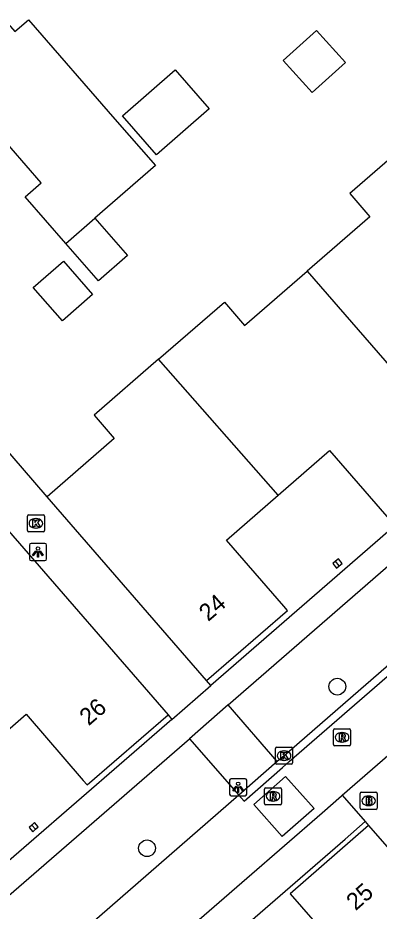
# Model space of a CAD drawing. Extents: x 155888 to 156864, y 383882 to 384671.
# Drawn here: x 156077.4 to 156098.6, y 384100.3 to 384152.6 of the extents above; entities that cross this region are included whole.
import ezdxf

# ---------------------------------------------------------------- set-up
doc = ezdxf.new("R2010")
doc.units = 0
for name, color, linetype in [('IMGEO_Boom', 7, 'Continuous'), ('IMGEO_Brandkraan', 7, 'Continuous'), ('IMGEO_Kolk', 7, 'Continuous'), ('IMGEO_Lichtpunt', 7, 'Continuous'), ('IMGEO_Pand', 7, 'Continuous'), ('IMGEO_Pand_nummerreeks', 7, 'Continuous'), ('IMGEO_Rijbaan_lokaal_gesloten', 7, 'Continuous'), ('IMGEO_Rijbaan_lokaal_open', 7, 'Continuous'), ('IMGEO_Rioolput', 7, 'Continuous'), ('IMGEO_Voetpad_open', 7, 'Continuous')]:
    doc.layers.add(name, color=color, linetype=linetype)

msp = doc.modelspace()

# ---------------------------------------------------------------- linework, layer by layer
at = {"layer": 'IMGEO_Boom'}
for centre in [(156096.111, 384113.42), (156084.982, 384103.959)]:
    msp.add_circle(centre, 0.489, dxfattribs=at)
at = {"layer": 'IMGEO_Brandkraan'}
for p, q in [((156097.442, 384106.313), (156097.442, 384107.165)), ((156097.517, 384107.239), (156098.369, 384107.239)), ((156097.93, 384107.019), (156097.955, 384107.019)), ((156098.443, 384107.165), (156098.443, 384106.313)), ((156097.953, 384106.459), (156097.928, 384106.459)), ((156098.369, 384106.239), (156097.517, 384106.239))]:
    msp.add_line(p, q, dxfattribs=at)
for points in [[(156097.442, 384106.313), (156097.442, 384107.165)], [(156097.517, 384107.239), (156098.369, 384107.239)], [(156097.79, 384106.939), (156097.79, 384106.539), (156098.003, 384106.539)], [(156098.021, 384106.939), (156097.79, 384106.939)], [(156097.969, 384106.858), (156097.915, 384106.858), (156097.915, 384106.782)], [(156098.443, 384107.165), (156098.443, 384106.313)], [(156097.915, 384106.782), (156097.968, 384106.782)], [(156097.977, 384106.706), (156097.915, 384106.706), (156097.915, 384106.625)], [(156097.915, 384106.625), (156097.977, 384106.625)], [(156098.369, 384106.239), (156097.517, 384106.239)]]:
    msp.add_lwpolyline(points, dxfattribs=at)
for centre, radius, start, end in [((156097.519, 384107.163), 0.0765, 91.552, 178.448), ((156097.519, 384107.163), 0.0765, 91.552, 178.448), ((156097.97, 384106.82), 0.0379, 267.8285, 90.9355), ((156098.025, 384106.794), 0.145, 59.4692, 91.5367), ((156098.05, 384106.841), 0.0922, 285.5137, 58.1501), ((156098.367, 384107.163), 0.0765, 1.552, 88.448), ((156098.367, 384107.163), 0.0765, 1.552, 88.448), ((156097.519, 384106.315), 0.0765, 181.552, 268.448), ((156097.519, 384106.315), 0.0765, 181.552, 268.448), ((156097.978, 384106.665), 0.0404, 269.8759, 90.5077), ((156098.009, 384106.79), 0.251, 268.6676, 293.5347), ((156098.055, 384106.649), 0.105, 301.3115, 78.989), ((156098.367, 384106.315), 0.0765, 271.552, 358.448), ((156098.367, 384106.315), 0.0765, 271.552, 358.448)]:
    msp.add_arc(centre, radius, start, end, dxfattribs=at)
for centre, major_axis, ratio, start_param, end_param in [((156097.929, 384106.739), (-0.387, 0.002), 0.722429, 4.712389, 7.853982), ((156097.954, 384106.739), (-0.39, 0.002), 0.717154, 1.570796, 4.712389)]:
    msp.add_ellipse(centre, major_axis=major_axis, ratio=ratio, start_param=start_param, end_param=end_param, dxfattribs=at)
at = {"layer": 'IMGEO_Kolk'}
for p, q in [((156077.985, 384122.551), (156077.985, 384123.403)), ((156078.06, 384123.477), (156078.912, 384123.477)), ((156078.473, 384123.257), (156078.498, 384123.257)), ((156078.986, 384123.403), (156078.986, 384122.551)), ((156078.496, 384122.697), (156078.471, 384122.697)), ((156078.912, 384122.477), (156078.06, 384122.477)), ((156092.496, 384108.952), (156092.496, 384109.804)), ((156092.571, 384109.878), (156093.423, 384109.878)), ((156092.984, 384109.658), (156093.009, 384109.658)), ((156093.497, 384109.804), (156093.497, 384108.952)), ((156093.007, 384109.098), (156092.982, 384109.098)), ((156093.423, 384108.878), (156092.571, 384108.878))]:
    msp.add_line(p, q, dxfattribs=at)
for points in [[(156077.985, 384122.551), (156077.985, 384123.403)], [(156078.06, 384123.477), (156078.912, 384123.477)], [(156078.306, 384123.177), (156078.429, 384123.177), (156078.429, 384123.026), (156078.559, 384123.177), (156078.723, 384123.177), (156078.577, 384123.026), (156078.73, 384122.777), (156078.578, 384122.777), (156078.493, 384122.941), (156078.429, 384122.874), (156078.429, 384122.777), (156078.306, 384122.777), (156078.306, 384123.177)], [(156078.986, 384123.403), (156078.986, 384122.551)], [(156078.912, 384122.477), (156078.06, 384122.477)], [(156092.496, 384108.952), (156092.496, 384109.804)], [(156092.571, 384109.878), (156093.423, 384109.878)], [(156092.817, 384109.578), (156092.94, 384109.578), (156092.94, 384109.427), (156093.07, 384109.578), (156093.234, 384109.578), (156093.088, 384109.427), (156093.241, 384109.178), (156093.089, 384109.178), (156093.004, 384109.342), (156092.94, 384109.275), (156092.94, 384109.178), (156092.817, 384109.178), (156092.817, 384109.578)], [(156093.497, 384109.804), (156093.497, 384108.952)], [(156093.423, 384108.878), (156092.571, 384108.878)]]:
    msp.add_lwpolyline(points, dxfattribs=at)
for centre, start, end in [((156078.062, 384123.401), 91.552, 178.448), ((156078.062, 384123.401), 91.552, 178.448), ((156078.91, 384123.401), 1.552, 88.448), ((156078.91, 384123.401), 1.552, 88.448), ((156078.062, 384122.553), 181.552, 268.448), ((156078.062, 384122.553), 181.552, 268.448), ((156078.91, 384122.553), 271.552, 358.448), ((156078.91, 384122.553), 271.552, 358.448), ((156092.573, 384109.802), 91.552, 178.448), ((156092.573, 384109.802), 91.552, 178.448), ((156093.421, 384109.802), 1.552, 88.448), ((156093.421, 384109.802), 1.552, 88.448), ((156092.573, 384108.954), 181.552, 268.448), ((156092.573, 384108.954), 181.552, 268.448), ((156093.421, 384108.954), 271.552, 358.448), ((156093.421, 384108.954), 271.552, 358.448)]:
    msp.add_arc(centre, 0.0765, start, end, dxfattribs=at)
for centre, major_axis, ratio, start_param, end_param in [((156078.472, 384122.977), (-0.387, 0.002), 0.722429, 4.712389, 7.853982), ((156078.497, 384122.977), (-0.39, 0.002), 0.717154, 1.570796, 4.712389), ((156092.983, 384109.378), (-0.387, 0.002), 0.722429, 4.712389, 7.853982), ((156093.008, 384109.378), (-0.39, 0.002), 0.717154, 1.570796, 4.712389)]:
    msp.add_ellipse(centre, major_axis=major_axis, ratio=ratio, start_param=start_param, end_param=end_param, dxfattribs=at)
at = {"layer": 'IMGEO_Lichtpunt'}
for p, q in [((156078.107, 384121.706), (156078.107, 384120.899)), ((156078.107, 384121.706), (156078.107, 384120.899)), ((156079.009, 384121.801), (156078.201, 384121.801)), ((156079.009, 384121.801), (156078.201, 384121.801)), ((156079.103, 384120.899), (156079.103, 384121.706)), ((156079.103, 384120.899), (156079.103, 384121.706)), ((156078.201, 384120.805), (156079.009, 384120.805)), ((156078.201, 384120.805), (156079.009, 384120.805)), ((156089.815, 384107.938), (156089.815, 384107.131)), ((156089.815, 384107.938), (156089.815, 384107.131)), ((156090.717, 384108.033), (156089.909, 384108.033)), ((156090.717, 384108.033), (156089.909, 384108.033)), ((156090.811, 384107.131), (156090.811, 384107.938)), ((156090.811, 384107.131), (156090.811, 384107.938)), ((156089.909, 384107.037), (156090.717, 384107.037)), ((156089.909, 384107.037), (156090.717, 384107.037))]:
    msp.add_line(p, q, dxfattribs=at)
for points in [[(156078.481, 384121.37), (156078.52, 384121.342), (156078.332, 384121.08), (156078.294, 384121.107), (156078.481, 384121.37)], [(156078.583, 384121.322), (156078.63, 384121.322), (156078.63, 384121), (156078.583, 384121), (156078.583, 384121.322)], [(156078.693, 384121.342), (156078.731, 384121.369), (156078.918, 384121.107), (156078.879, 384121.079), (156078.693, 384121.342)], [(156090.189, 384107.602), (156090.228, 384107.574), (156090.04, 384107.312), (156090.002, 384107.339), (156090.189, 384107.602)], [(156090.291, 384107.554), (156090.338, 384107.554), (156090.338, 384107.232), (156090.291, 384107.232), (156090.291, 384107.554)], [(156090.401, 384107.574), (156090.439, 384107.601), (156090.626, 384107.339), (156090.587, 384107.311), (156090.401, 384107.574)]]:
    msp.add_lwpolyline(points, dxfattribs=at)
for centre in [(156078.606, 384121.504), (156090.314, 384107.736)]:
    msp.add_circle(centre, 0.0994, dxfattribs=at)
for centre, start, end in [((156078.201, 384121.706), 90, 180), ((156078.201, 384121.706), 90, 180), ((156079.009, 384121.706), 0, 90), ((156079.009, 384121.706), 0, 90), ((156078.201, 384120.899), 180, 270), ((156078.201, 384120.899), 180, 270), ((156079.009, 384120.899), 270, 0), ((156079.009, 384120.899), 270, 360), ((156089.909, 384107.938), 90, 180), ((156089.909, 384107.938), 90, 180), ((156090.717, 384107.938), 0, 90), ((156090.717, 384107.938), 0, 90), ((156089.909, 384107.131), 180, 270), ((156089.909, 384107.131), 180, 270), ((156090.717, 384107.131), 270, 0), ((156090.717, 384107.131), 270, 360)]:
    msp.add_arc(centre, 0.0946, start, end, dxfattribs=at)
at = {"layer": 'IMGEO_Pand'}
for points in [[(156080.234, 384139.361), (156077.863, 384142.085), (156078.799, 384142.9), (156075.259, 384146.968), (156071.885, 384144.032), (156073.462, 384142.221), (156070.292, 384139.462), (156068.71, 384141.281), (156068.227, 384140.861), (156060.347, 384149.929), (156064.566, 384153.595), (156066.561, 384151.3), (156070.043, 384154.326), (156072.878, 384156.789), (156077.25, 384151.765), (156078.043, 384152.455), (156083.1, 384146.644), (156085.471, 384143.92), (156081.936, 384140.842)], [(156096.588, 384149.96), (156094.64, 384148.196), (156092.948, 384150.065), (156094.896, 384151.829), (156096.588, 384149.96)], [(156088.625, 384147.233), (156085.534, 384144.543), (156083.545, 384146.83), (156086.635, 384149.519), (156088.625, 384147.233)], [(156100.645, 384145.59), (156096.835, 384142.281), (156098.014, 384140.923), (156094.356, 384137.746)], [(156080.234, 384139.361), (156081.936, 384140.842)], [(156081.936, 384140.842), (156083.841, 384138.654), (156082.139, 384137.172), (156080.234, 384139.361)], [(156081.802, 384136.364), (156080.034, 384134.824), (156078.33, 384136.782), (156080.098, 384138.321), (156081.802, 384136.364)], [(156085.659, 384132.579), (156089.506, 384135.919), (156090.686, 384134.56), (156094.356, 384137.746)], [(156094.356, 384137.746), (156103.681, 384126.992)], [(156085.659, 384132.579), (156081.884, 384129.301), (156083.063, 384127.942), (156079.139, 384124.535)], [(156092.657, 384124.628), (156085.659, 384132.579)], [(156092.657, 384124.628), (156095.658, 384127.239), (156099.008, 384123.386), (156099.234, 384123.126), (156103.681, 384126.992)], [(156088.469, 384113.785), (156093.199, 384117.875), (156092.974, 384118.136), (156089.634, 384121.998), (156092.657, 384124.628)], [(156088.469, 384113.785), (156079.139, 384124.535)], [(156076.889, 384122.539), (156086.213, 384111.78)], [(156096.008, 384120.758), (156095.843, 384120.62), (156096.064, 384120.355), (156096.228, 384120.492)], [(156096.228, 384120.492), (156096.393, 384120.629), (156096.172, 384120.894), (156096.008, 384120.758)], [(156096.228, 384120.492), (156096.008, 384120.758)], [(156074.91, 384109.195), (156077.908, 384111.802), (156081.257, 384107.931), (156081.474, 384107.68), (156086.213, 384111.78)], [(156078.237, 384105.314), (156078.081, 384105.171), (156078.304, 384104.926), (156078.464, 384105.072)], [(156078.464, 384105.072), (156078.621, 384105.216), (156078.398, 384105.461), (156078.237, 384105.314)], [(156078.237, 384105.314), (156078.464, 384105.072)], [(156097.934, 384105.287), (156093.357, 384101.285), (156096.944, 384097.182), (156096.73, 384096.997), (156094.373, 384094.959)], [(156097.934, 384105.287), (156106.198, 384095.821)]]:
    msp.add_lwpolyline(points, dxfattribs=at)
at = {"layer": 'IMGEO_Rijbaan_lokaal_gesloten'}
for points in [[(156090.359, 384107.06), (156090.661, 384106.714), (156092.905, 384108.685), (156093.299, 384109.034), (156140.299, 384149.84), (156174.242, 384179.33), (156175.717, 384180.678), (156177.178, 384182.041), (156178.624, 384183.419), (156180.056, 384184.813), (156181.472, 384186.221), (156182.874, 384187.645)], [(156096.403, 384107.059), (156182.818, 384182.155)], [(156000, 384023.453), (156000.779, 384024.065), (156095.22, 384106.032), (156096.361, 384107.023), (156096.403, 384107.059)], [(156090.359, 384107.06), (156073.437, 384092.345)]]:
    msp.add_lwpolyline(points, dxfattribs=at)
at = {"layer": 'IMGEO_Rijbaan_lokaal_open'}
for points in [[(156107.334, 384121.829), (156092.996, 384109.38), (156092.601, 384109.03)], [(156092.601, 384109.03), (156090.359, 384107.06)], [(156094.748, 384106.282), (156092.891, 384104.641), (156091.226, 384106.526), (156093.083, 384108.166), (156094.748, 384106.282)]]:
    msp.add_lwpolyline(points, dxfattribs=at)
at = {"layer": 'IMGEO_Rioolput'}
for p, q in [((156095.887, 384110.028), (156095.887, 384110.88)), ((156095.962, 384110.954), (156096.814, 384110.954)), ((156096.375, 384110.734), (156096.4, 384110.734)), ((156096.888, 384110.88), (156096.888, 384110.028)), ((156096.398, 384110.174), (156096.373, 384110.174)), ((156096.814, 384109.954), (156095.962, 384109.954)), ((156091.851, 384106.576), (156091.851, 384107.428)), ((156091.926, 384107.502), (156092.778, 384107.502)), ((156092.852, 384107.428), (156092.852, 384106.576)), ((156092.339, 384107.282), (156092.364, 384107.282)), ((156092.778, 384106.502), (156091.926, 384106.502)), ((156092.362, 384106.722), (156092.337, 384106.722))]:
    msp.add_line(p, q, dxfattribs=at)
for points in [[(156095.887, 384110.028), (156095.887, 384110.88)], [(156095.962, 384110.954), (156096.814, 384110.954)], [(156096.476, 384110.652), (156096.224, 384110.654), (156096.224, 384110.254)], [(156096.402, 384110.573), (156096.348, 384110.573), (156096.348, 384110.492)], [(156096.348, 384110.492), (156096.4, 384110.492)], [(156096.888, 384110.88), (156096.888, 384110.028)], [(156096.224, 384110.254), (156096.348, 384110.254), (156096.348, 384110.416), (156096.359, 384110.416)], [(156096.406, 384110.387), (156096.477, 384110.254), (156096.617, 384110.254), (156096.552, 384110.38)], [(156096.814, 384109.954), (156095.962, 384109.954)], [(156091.851, 384106.576), (156091.851, 384107.428)], [(156091.926, 384107.502), (156092.778, 384107.502)], [(156092.852, 384107.428), (156092.852, 384106.576)], [(156092.44, 384107.2), (156092.188, 384107.202), (156092.188, 384106.802)], [(156092.188, 384106.802), (156092.312, 384106.802), (156092.312, 384106.964), (156092.323, 384106.964)], [(156092.366, 384107.121), (156092.312, 384107.121), (156092.312, 384107.04)], [(156092.312, 384107.04), (156092.364, 384107.04)], [(156092.37, 384106.935), (156092.441, 384106.802), (156092.581, 384106.802), (156092.516, 384106.928)], [(156092.778, 384106.502), (156091.926, 384106.502)]]:
    msp.add_lwpolyline(points, dxfattribs=at)
for centre, radius, start, end in [((156095.964, 384110.878), 0.0765, 91.552, 178.448), ((156095.964, 384110.878), 0.0765, 91.552, 178.448), ((156096.384, 384110.681), 0.19, 274.7715, 282.9687), ((156096.408, 384110.477), 0.0964, 77.0061, 93.1865), ((156096.422, 384110.534), 0.0378, 276.6634, 79.6772), ((156096.475, 384110.542), 0.109, 350.3612, 89.416), ((156096.473, 384110.542), 0.112, 277.5842, 350.9817), ((156096.812, 384110.878), 0.0765, 1.552, 88.448), ((156096.812, 384110.878), 0.0765, 1.552, 88.448), ((156095.964, 384110.03), 0.0765, 181.552, 268.448), ((156095.964, 384110.03), 0.0765, 181.552, 268.448), ((156096.358, 384110.363), 0.0533, 26.0293, 88.6989), ((156096.457, 384110.327), 0.108, 29.5134, 73.7905), ((156096.812, 384110.03), 0.0765, 271.552, 358.448), ((156096.812, 384110.03), 0.0765, 271.552, 358.448), ((156091.928, 384107.426), 0.0765, 91.552, 178.448), ((156091.928, 384107.426), 0.0765, 91.552, 178.448), ((156092.776, 384107.426), 0.0765, 1.552, 88.448), ((156092.776, 384107.426), 0.0765, 1.552, 88.448), ((156092.322, 384106.911), 0.0533, 26.0293, 88.6989), ((156092.348, 384107.229), 0.19, 274.7715, 282.9687), ((156092.372, 384107.025), 0.0964, 77.0061, 93.1865), ((156092.386, 384107.082), 0.0378, 276.6634, 79.6772), ((156092.439, 384107.09), 0.109, 350.3612, 89.416), ((156092.437, 384107.09), 0.112, 277.5842, 350.9817), ((156092.421, 384106.875), 0.108, 29.5134, 73.7905), ((156091.928, 384106.578), 0.0765, 181.552, 268.448), ((156091.928, 384106.578), 0.0765, 181.552, 268.448), ((156092.776, 384106.578), 0.0765, 271.552, 358.448), ((156092.776, 384106.578), 0.0765, 271.552, 358.448)]:
    msp.add_arc(centre, radius, start, end, dxfattribs=at)
for centre, major_axis, ratio, start_param, end_param in [((156096.374, 384110.454), (-0.387, 0.002), 0.722429, 4.712389, 7.853982), ((156096.399, 384110.454), (-0.39, 0.002), 0.717154, 1.570796, 4.712389), ((156092.338, 384107.002), (-0.387, 0.002), 0.722429, 4.712389, 7.853982), ((156092.363, 384107.002), (-0.39, 0.002), 0.717154, 1.570796, 4.712389)]:
    msp.add_ellipse(centre, major_axis=major_axis, ratio=ratio, start_param=start_param, end_param=end_param, dxfattribs=at)
at = {"layer": 'IMGEO_Voetpad_open'}
for points in [[(156178.911, 384191.881), (156088.717, 384113.496)], [(156079.139, 384124.535), (156072.254, 384132.504), (156065.559, 384140.115), (156055.794, 384151.364)], [(156089.722, 384112.346), (156104.435, 384125.134)], [(156088.717, 384113.496), (156088.469, 384113.785)], [(156086.442, 384111.494), (156088.717, 384113.496)], [(156089.722, 384112.346), (156087.459, 384110.362)], [(156092.601, 384109.03), (156089.722, 384112.346)], [(156086.213, 384111.78), (156086.442, 384111.494)], [(156086.442, 384111.494), (156000, 384036.51), (155996.263, 384033.139)], [(156070.574, 384095.715), (156087.459, 384110.362)], [(156087.459, 384110.362), (156090.359, 384107.06)], [(156096.403, 384107.059), (156097.741, 384105.518)], [(156049.308, 384063.528), (156064.539, 384076.733), (156096.561, 384104.495), (156097.741, 384105.518)], [(156097.741, 384105.518), (156097.934, 384105.287)]]:
    msp.add_lwpolyline(points, dxfattribs=at)

# ---------------------------------------------------------------- texts
at = {"layer": 'IMGEO_Pand_nummerreeks'}
for s, rotation, p in [('24', 40.8498, (156088.561, 384117.196)), ('26', 40.8651, (156081.57, 384111.095)), ('25', 41.1655, (156097.182, 384100.273))]:
    msp.add_text(s, height=1, rotation=rotation, dxfattribs=at).set_placement(p)

doc.saveas('drawing.dxf')
